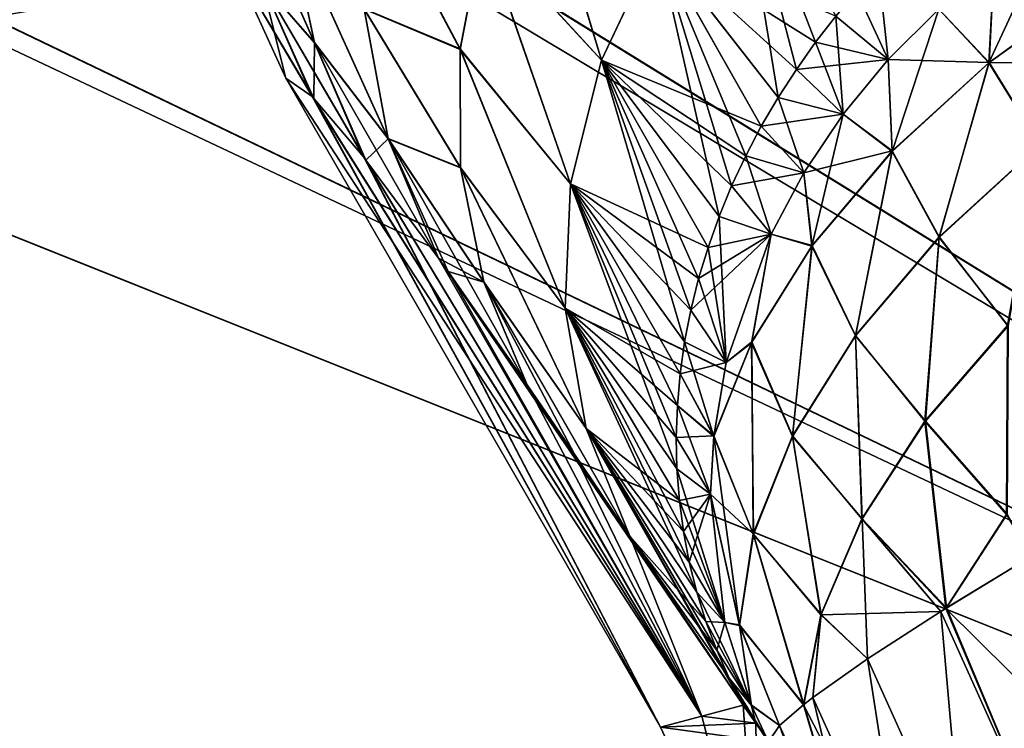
# Model space of a CAD drawing. Header units: metres. Extents: x -109 to 109, y -63 to 140.
# Tile 435 of 480: x 59.03 to 63.44, y 61.19 to 64.37. Entities that reach past the tile are written whole.
import ezdxf

# ---------------------------------------------------------------- set-up
doc = ezdxf.new("R2010")
doc.units = ezdxf.units.M
doc.layers.add('solid_502308_SW0001', color=7, linetype='CONTINUOUS')

msp = doc.modelspace()

# ---------------------------------------------------------------- linework, layer by layer
at = {"layer": 'solid_502308_SW0001'}
for points in [[(62.857143, 65.312866, -17.224689), (64.735893, 66.078468, -17.15484), (70.599335, 58.754677, -17.727993)], [(70.599335, 58.754673, 17.727995), (64.735893, 66.078468, 17.15484), (62.860928, 65.314186, 17.224571)], [(70.599335, 58.754673, 17.727995), (62.860928, 65.314186, 17.224571), (62.711781, 65.262505, 17.229202)], [(62.711792, 65.262512, -17.229202), (62.857143, 65.312866, -17.224689), (70.599335, 58.754677, -17.727993)], [(60.902245, 64.737602, -17.275644), (62.711792, 65.262512, -17.229202), (70.599335, 58.754677, -17.727993)], [(70.599335, 58.754673, 17.727995), (62.711781, 65.262505, 17.229202), (60.906128, 64.738533, 17.275562)], [(61.632156, 64.183823, -9.841915), (61.300919, 65.271416, -8.121919), (61.100136, 64.761307, -7.985448)], [(61.632439, 64.184608, 9.842164), (61.101215, 64.765022, 7.986538), (61.303131, 65.275803, 8.122972)], [(61.632156, 64.183823, -9.841915), (61.881741, 64.711395, -9.992868), (61.300919, 65.271416, -8.121919)], [(61.882282, 64.712303, 9.993098), (61.632439, 64.184608, 9.842164), (61.303131, 65.275803, 8.122972)], [(62.424259, 64.017204, 11.73718), (61.882282, 64.712303, 9.993098), (62.232548, 65.192375, 10.095638)], [(62.505604, 64.142685, 11.763988), (62.424259, 64.017204, 11.73718), (62.232548, 65.192375, 10.095638)], [(62.591915, 64.264366, 11.78609), (62.505604, 64.142685, 11.763988), (62.232548, 65.192375, 10.095638)], [(62.682201, 64.381378, 11.803212), (62.591915, 64.264366, 11.78609), (62.232548, 65.192375, 10.095638)], [(60.346333, 64.262634, 3.792671), (60.110176, 64.533272, 1.906056), (59.98069, 65.090088, 1.975162)], [(60.225903, 64.827637, 3.925803), (60.346333, 64.262634, 3.792671), (59.98069, 65.090088, 1.975162)], [(60.346516, 64.262062, -3.792526), (59.980759, 65.089569, -1.975103), (60.11026, 64.533028, -1.906022)], [(60.346516, 64.262062, -3.792526), (60.226036, 64.826431, -3.925539), (59.980759, 65.089569, -1.975103)], [(60.999119, 64.234589, 7.817736), (60.568199, 64.414581, 5.83295), (60.586746, 65.012527, 6.004079)], [(60.998852, 64.23175, -7.816761), (60.586277, 65.009071, -6.003165), (60.568375, 64.412292, -5.832242)], [(60.998852, 64.23175, -7.816761), (61.100136, 64.761307, -7.985448), (60.586277, 65.009071, -6.003165)], [(61.101215, 64.765022, 7.986538), (60.999119, 64.234589, 7.817736), (60.586746, 65.012527, 6.004079)], [(60.675835, 63.832851, 5.640154), (60.346333, 64.262634, 3.792671), (60.225903, 64.827637, 3.925803)], [(60.568199, 64.414581, 5.83295), (60.675835, 63.832851, 5.640154), (60.225903, 64.827637, 3.925803)], [(60.676163, 63.83176, -5.639766), (60.226036, 64.826431, -3.925539), (60.346516, 64.262062, -3.792526)], [(60.676163, 63.83176, -5.639766), (60.568375, 64.412292, -5.832242), (60.226036, 64.826431, -3.925539)], [(63.368725, 64.172485, 12.9369), (63.391235, 64.616631, 12.464935), (63.658283, 64.797073, 12.471949)], [(63.368725, 64.172485, 12.9369), (63.658283, 64.797073, 12.471949), (63.857307, 64.525345, 12.964288)], [(60.689388, 64.688103, -17.279968), (60.902245, 64.737602, -17.275644), (70.599335, 58.754677, -17.727993)], [(70.599335, 58.754673, 17.727995), (60.906128, 64.738533, 17.275562), (60.689392, 64.688103, 17.279968)], [(61.493023, 63.629997, -9.648706), (61.100136, 64.761307, -7.985448), (60.998852, 64.23175, -7.816761)], [(61.493114, 63.6306, 9.648935), (60.999119, 64.234589, 7.817736), (61.101215, 64.765022, 7.986538)], [(61.493023, 63.629997, -9.648706), (61.632156, 64.183823, -9.841915), (61.100136, 64.761307, -7.985448)], [(61.632439, 64.184608, 9.842164), (61.493114, 63.6306, 9.648935), (61.101215, 64.765022, 7.986538)], [(58.894814, 64.375114, -17.307079), (60.689388, 64.688103, -17.279968), (70.599335, 58.754677, -17.727993)], [(70.599335, 58.754673, 17.727995), (60.689392, 64.688103, 17.279968), (58.898769, 64.375595, 17.307037)], [(62.348492, 63.888008, -11.706322), (61.881741, 64.711395, -9.992868), (61.632156, 64.183823, -9.841915)], [(62.159081, 63.484058, 11.590762), (61.632439, 64.184608, 9.842164), (61.882282, 64.712303, 9.993098)], [(62.591915, 64.264366, -11.78609), (62.682201, 64.381378, -11.803212), (61.881741, 64.711395, -9.992868)], [(62.505604, 64.142685, -11.763988), (62.591915, 64.264366, -11.78609), (61.881741, 64.711395, -9.992868)], [(62.424259, 64.017204, -11.73718), (62.505604, 64.142685, -11.763988), (61.881741, 64.711395, -9.992868)], [(62.348492, 63.888008, -11.706322), (62.424259, 64.017204, -11.73718), (61.881741, 64.711395, -9.992868)], [(62.215473, 63.620872, 11.632754), (62.159081, 63.484058, 11.590762), (61.882282, 64.712303, 9.993098)], [(62.278641, 63.755615, 11.671268), (62.215473, 63.620872, 11.632754), (61.882282, 64.712303, 9.993098)], [(62.348492, 63.888008, 11.706322), (62.278641, 63.755615, 11.671268), (61.882282, 64.712303, 9.993098)], [(62.424259, 64.017204, 11.73718), (62.348492, 63.888008, 11.706322), (61.882282, 64.712303, 9.993098)], [(59.980091, 64.624535, 0.000001), (60.335487, 64.021065, 1.743442), (60.218025, 64.10276)], [(60.11026, 64.533028, -1.906022), (59.980091, 64.624535, 0.000001), (60.218025, 64.10276)], [(59.980091, 64.624535, 0.000001), (60.34354, 64.012924, 1.826584), (60.335487, 64.021065, 1.743442)], [(60.110176, 64.533272, 1.906056), (60.34354, 64.012924, 1.826584), (59.980091, 64.624535, 0.000001)], [(62.91713, 64.186668, 12.402159), (62.776653, 64.492439, 11.817828), (62.87138, 64.605438, 11.81496)], [(63.143497, 64.41256, 12.441641), (62.91713, 64.186668, 12.402159), (62.87138, 64.605438, 11.81496)], [(63.368725, 64.172485, 12.9369), (63.143497, 64.41256, 12.441641), (63.391235, 64.616631, 12.464935)], [(63.391235, 64.616631, -12.464935), (63.143497, 64.41256, -12.441641), (63.368793, 64.174034, -12.935634)], [(63.391235, 64.616631, -12.464935), (63.368793, 64.174034, -12.935634), (63.856632, 64.526291, -12.962902)], [(60.110176, 64.533272, 1.906056), (60.576378, 63.736702, 3.645826), (60.566902, 63.748875, 3.585191)], [(60.346333, 64.262634, 3.792671), (60.576378, 63.736702, 3.645826), (60.110176, 64.533272, 1.906056)], [(60.110176, 64.533272, 1.906056), (60.566902, 63.748875, 3.585191), (60.34354, 64.012924, 1.826584)], [(60.11026, 64.533028, -1.906022), (60.218025, 64.10276), (60.335487, 64.021065, -1.743442)], [(60.11026, 64.533028, -1.906022), (60.335487, 64.021065, -1.743442), (60.34354, 64.012924, -1.826584)], [(60.346516, 64.262062, -3.792526), (60.11026, 64.533028, -1.906022), (60.34354, 64.012924, -1.826584)], [(63.368725, 64.172485, 12.9369), (63.857307, 64.525345, 12.964288), (63.596752, 63.803719, 13.356121)], [(63.859108, 64.522827, -12.967962), (63.856632, 64.526291, -12.962902), (63.368793, 64.174034, -12.935634)], [(63.859108, 64.522827, -12.967962), (63.368793, 64.174034, -12.935634), (64.104591, 64.172173, -13.383437)], [(62.91713, 64.186668, 12.402159), (62.682201, 64.381378, 11.803212), (62.776653, 64.492439, 11.817828)], [(62.682201, 64.381378, -11.803212), (62.91713, 64.186668, -12.402159), (62.776653, 64.492439, -11.817828)], [(62.776653, 64.492439, -11.817828), (62.91713, 64.186668, -12.402159), (63.143497, 64.41256, -12.441641)], [(58.729668, 64.355766, -17.308743), (58.894814, 64.375114, -17.307079), (70.599335, 58.754677, -17.727993)], [(70.599335, 58.754673, 17.727995), (58.898769, 64.375595, 17.307037), (58.729671, 64.355766, 17.308743)], [(61.000473, 63.703377, 7.622571), (60.675835, 63.832851, 5.640154), (60.568199, 64.414581, 5.83295)], [(60.999119, 64.234589, 7.817736), (61.000473, 63.703377, 7.622571), (60.568199, 64.414581, 5.83295)], [(61.00066, 63.701515, -7.62184), (60.568375, 64.412292, -5.832242), (60.676163, 63.83176, -5.639766)], [(61.00066, 63.701515, -7.62184), (60.998852, 64.23175, -7.816761), (60.568375, 64.412292, -5.832242)], [(62.714764, 63.941433, 12.346814), (62.591915, 64.264366, 11.78609), (62.682201, 64.381378, 11.803212)], [(62.591915, 64.264366, -11.78609), (62.91713, 64.186668, -12.402159), (62.682201, 64.381378, -11.803212)], [(62.91713, 64.186668, 12.402159), (62.714764, 63.941433, 12.346814), (62.682201, 64.381378, 11.803212)], [(62.934826, 63.775005, 12.803809), (62.91713, 64.186668, 12.402159), (63.143497, 64.41256, 12.441641)], [(63.143497, 64.41256, -12.441641), (62.91713, 64.186668, -12.402159), (63.368793, 64.174034, -12.935634)], [(63.368725, 64.172485, 12.9369), (62.934826, 63.775005, 12.803809), (63.143497, 64.41256, 12.441641)], [(70.599335, 58.754673, 17.727995), (58.729671, 64.355766, 17.308743), (56.862793, 64.249435, 17.317856)], [(56.862793, 64.249435, -17.317856), (58.729668, 64.355766, -17.308743), (70.599335, 58.754677, -17.727993)], [(-70.59935, 58.754658, -17.727995), (-56.862793, 64.249428, -17.317856), (70.599335, 58.754677, -17.727993)], [(-70.599335, 58.754673, 17.727995), (70.599335, 58.754673, 17.727995), (56.862793, 64.249435, 17.317856)], [(-56.862793, 64.249428, -17.317856), (0.000001, 64.249428, -17.317856), (70.599335, 58.754677, -17.727993)], [(0.000001, 64.249428, -17.317856), (56.862793, 64.249435, -17.317856), (70.599335, 58.754677, -17.727993)], [(60.346516, 64.262062, -3.792526), (60.34354, 64.012924, -1.826584), (60.566902, 63.748875, -3.585191)], [(60.346333, 64.262634, 3.792671), (60.902176, 63.296307, 5.419934), (60.576378, 63.736702, 3.645826)], [(60.675835, 63.832851, 5.640154), (60.902176, 63.296307, 5.419934), (60.346333, 64.262634, 3.792671)], [(60.346516, 64.262062, -3.792526), (60.566902, 63.748875, -3.585191), (60.576378, 63.736702, -3.645826)], [(60.676163, 63.83176, -5.639766), (60.346516, 64.262062, -3.792526), (60.576378, 63.736702, -3.645826)], [(62.714764, 63.941433, 12.346814), (62.505604, 64.142685, 11.763988), (62.591915, 64.264366, 11.78609)], [(62.505604, 64.142685, -11.763988), (62.91713, 64.186668, -12.402159), (62.591915, 64.264366, -11.78609)], [(61.469959, 63.072273, -9.421045), (60.998852, 64.23175, -7.816761), (61.00066, 63.701515, -7.62184)], [(61.469959, 63.072273, -9.421045), (61.493023, 63.629997, -9.648706), (60.998852, 64.23175, -7.816761)], [(61.469933, 63.07267, 9.42122), (61.000473, 63.703377, 7.622571), (60.999119, 64.234589, 7.817736)], [(61.493114, 63.6306, 9.648935), (61.469933, 63.07267, 9.42122), (60.999119, 64.234589, 7.817736)], [(62.109661, 63.345413, -11.545543), (61.632156, 64.183823, -9.841915), (61.493023, 63.629997, -9.648706)], [(62.004841, 62.921944, 11.392179), (61.493114, 63.6306, 9.648935), (61.632439, 64.184608, 9.842164)], [(62.278641, 63.755615, -11.671268), (62.348492, 63.888008, -11.706322), (61.632156, 64.183823, -9.841915)], [(62.215473, 63.620872, -11.632754), (62.278641, 63.755615, -11.671268), (61.632156, 64.183823, -9.841915)], [(62.159081, 63.484058, -11.590762), (62.215473, 63.620872, -11.632754), (61.632156, 64.183823, -9.841915)], [(62.109661, 63.345413, -11.545543), (62.159081, 63.484058, -11.590762), (61.632156, 64.183823, -9.841915)], [(62.032421, 63.064079, 11.446114), (62.004841, 62.921944, 11.392179), (61.632439, 64.184608, 9.842164)], [(62.067406, 63.205315, 11.497294), (62.032421, 63.064079, 11.446114), (61.632439, 64.184608, 9.842164)], [(62.109661, 63.345413, 11.545543), (62.067406, 63.205315, 11.497294), (61.632439, 64.184608, 9.842164)], [(62.159081, 63.484058, 11.590762), (62.109661, 63.345413, 11.545543), (61.632439, 64.184608, 9.842164)], [(62.505604, 64.142685, -11.763988), (62.714764, 63.941433, -12.346814), (62.91713, 64.186668, -12.402159)], [(62.934826, 63.775005, 12.803809), (62.714764, 63.941433, 12.346814), (62.91713, 64.186668, 12.402159)], [(62.91713, 64.186668, -12.402159), (62.714764, 63.941433, -12.346814), (62.935448, 63.77726, -12.802972)], [(62.91713, 64.186668, -12.402159), (62.935448, 63.77726, -12.802972), (63.368793, 64.174034, -12.935634)], [(63.368725, 64.172485, 12.9369), (63.144943, 63.390011, 13.217772), (62.934826, 63.775005, 12.803809)], [(63.368793, 64.174034, -12.935634), (62.935448, 63.77726, -12.802972), (63.144844, 63.391891, -13.216952)], [(63.368793, 64.174034, -12.935634), (63.144844, 63.391891, -13.216952), (63.596355, 63.805214, -13.355062)], [(63.368725, 64.172485, 12.9369), (63.596752, 63.803719, 13.356121), (63.144943, 63.390011, 13.217772)], [(63.368793, 64.174034, -12.935634), (63.596355, 63.805214, -13.355062), (64.104591, 64.172173, -13.383437)], [(62.714764, 63.941433, 12.346814), (62.424259, 64.017204, 11.73718), (62.505604, 64.142685, 11.763988)], [(62.424259, 64.017204, -11.73718), (62.714764, 63.941433, -12.346814), (62.505604, 64.142685, -11.763988)], [(60.335487, 64.021065, 1.743442), (61.896641, 61.195305), (60.218025, 64.10276)], [(62.081642, 61.244873, -5.297689), (60.218025, 64.10276), (61.896641, 61.195305)], [(62.081642, 61.244873, -5.297689), (60.335487, 64.021065, -1.743442), (60.218025, 64.10276)], [(60.335487, 64.021065, 1.743442), (60.34354, 64.012924, 1.826584), (61.896641, 61.195305)], [(62.081642, 61.244873, -5.297689), (60.34354, 64.012924, -1.826584), (60.335487, 64.021065, -1.743442)], [(60.34354, 64.012924, 1.826584), (60.566902, 63.748875, 3.585191), (61.896641, 61.195305)], [(62.081642, 61.244873, -5.297689), (60.566902, 63.748875, -3.585191), (60.34354, 64.012924, -1.826584)], [(62.538979, 63.67979, 12.276244), (62.348492, 63.888008, 11.706322), (62.424259, 64.017204, 11.73718)], [(62.348492, 63.888008, -11.706322), (62.714764, 63.941433, -12.346814), (62.424259, 64.017204, -11.73718)], [(62.714764, 63.941433, 12.346814), (62.538979, 63.67979, 12.276244), (62.424259, 64.017204, 11.73718)], [(62.348492, 63.888008, -11.706322), (62.538979, 63.67979, -12.276244), (62.714764, 63.941433, -12.346814)], [(62.574879, 63.350536, 12.570921), (62.538979, 63.67979, 12.276244), (62.714764, 63.941433, 12.346814)], [(62.714764, 63.941433, -12.346814), (62.538979, 63.67979, -12.276244), (62.935448, 63.77726, -12.802972)], [(62.934826, 63.775005, 12.803809), (62.574879, 63.350536, 12.570921), (62.714764, 63.941433, 12.346814)], [(62.538979, 63.67979, 12.276244), (62.278641, 63.755615, 11.671268), (62.348492, 63.888008, 11.706322)], [(62.278641, 63.755615, -11.671268), (62.538979, 63.67979, -12.276244), (62.348492, 63.888008, -11.706322)], [(60.676163, 63.83176, -5.639766), (60.576378, 63.736702, -3.645826), (60.902176, 63.296307, -5.419934)], [(60.675835, 63.832851, 5.640154), (61.299088, 62.728928, 7.139407), (60.944805, 63.2365, 5.620856)], [(61.105225, 63.190285, 7.40799), (61.299088, 62.728928, 7.139407), (60.675835, 63.832851, 5.640154)], [(60.675835, 63.832851, 5.640154), (60.944805, 63.2365, 5.620856), (60.902176, 63.296307, 5.419934)], [(61.000473, 63.703377, 7.622571), (61.105225, 63.190285, 7.40799), (60.675835, 63.832851, 5.640154)], [(61.105499, 63.189404, -7.407596), (60.676163, 63.83176, -5.639766), (60.902176, 63.296307, -5.419934)], [(61.105499, 63.189404, -7.407596), (61.00066, 63.701515, -7.62184), (60.676163, 63.83176, -5.639766)], [(63.596355, 63.805214, -13.355062), (63.144844, 63.391891, -13.216952), (63.45229, 62.994957, -13.552814)], [(63.144943, 63.390011, 13.217772), (63.596752, 63.803719, 13.356121), (63.453979, 62.994411, 13.553967)], [(62.391979, 63.404919, 12.191309), (62.215473, 63.620872, 11.632754), (62.278641, 63.755615, 11.671268)], [(62.215473, 63.620872, -11.632754), (62.538979, 63.67979, -12.276244), (62.278641, 63.755615, -11.671268)], [(62.538979, 63.67979, 12.276244), (62.391979, 63.404919, 12.191309), (62.278641, 63.755615, 11.671268)], [(62.538979, 63.67979, -12.276244), (62.575783, 63.353531, -12.57079), (62.935448, 63.77726, -12.802972)], [(62.934826, 63.775005, 12.803809), (62.769974, 62.948196, 12.975641), (62.574879, 63.350536, 12.570921)], [(62.935448, 63.77726, -12.802972), (62.575783, 63.353531, -12.57079), (62.77002, 62.950481, -12.975214)], [(62.934826, 63.775005, 12.803809), (63.144943, 63.390011, 13.217772), (62.769974, 62.948196, 12.975641)], [(62.935448, 63.77726, -12.802972), (62.77002, 62.950481, -12.975214), (63.144844, 63.391891, -13.216952)], [(60.566902, 63.748875, 3.585191), (60.576378, 63.736702, 3.645826), (61.896641, 61.195305)], [(62.081642, 61.244873, -5.297689), (60.576378, 63.736702, -3.645826), (60.566902, 63.748875, -3.585191)], [(60.576378, 63.736702, 3.645826), (62.081642, 61.244873, 5.297689), (61.896641, 61.195305)], [(60.576378, 63.736702, 3.645826), (60.902176, 63.296307, 5.419934), (62.081642, 61.244873, 5.297689)], [(62.081642, 61.244873, -5.297689), (60.902176, 63.296307, -5.419934), (60.576378, 63.736702, -3.645826)], [(61.563835, 62.533363, 9.168219), (61.105225, 63.190285, 7.40799), (61.000473, 63.703377, 7.622571)], [(61.469933, 63.07267, 9.42122), (61.563835, 62.533363, 9.168219), (61.000473, 63.703377, 7.622571)], [(61.563892, 62.533176, -9.168124), (61.00066, 63.701515, -7.62184), (61.105499, 63.189404, -7.407596)], [(61.563892, 62.533176, -9.168124), (61.469959, 63.072273, -9.421045), (61.00066, 63.701515, -7.62184)], [(62.215473, 63.620872, -11.632754), (62.391979, 63.404919, -12.191309), (62.538979, 63.67979, -12.276244)], [(62.574879, 63.350536, 12.570921), (62.391979, 63.404919, 12.191309), (62.538979, 63.67979, 12.276244)], [(62.538979, 63.67979, -12.276244), (62.391979, 63.404919, -12.191309), (62.575783, 63.353531, -12.57079)], [(61.970509, 62.352268, 11.151958), (61.469933, 63.07267, 9.42122), (61.493114, 63.6306, 9.648935)], [(61.984772, 62.779293, -11.335608), (61.493023, 63.629997, -9.648706), (61.469959, 63.072273, -9.421045)], [(62.067406, 63.205315, -11.497294), (62.109661, 63.345413, -11.545543), (61.493023, 63.629997, -9.648706)], [(62.032421, 63.064079, -11.446114), (62.067406, 63.205315, -11.497294), (61.493023, 63.629997, -9.648706)], [(62.004841, 62.921944, -11.392179), (62.032421, 63.064079, -11.446114), (61.493023, 63.629997, -9.648706)], [(61.984772, 62.779293, -11.335608), (62.004841, 62.921944, -11.392179), (61.493023, 63.629997, -9.648706)], [(61.967548, 62.494064, 11.215328), (61.970509, 62.352268, 11.151958), (61.493114, 63.6306, 9.648935)], [(61.972317, 62.636547, 11.276605), (61.967548, 62.494064, 11.215328), (61.493114, 63.6306, 9.648935)], [(61.984772, 62.779293, 11.335608), (61.972317, 62.636547, 11.276605), (61.493114, 63.6306, 9.648935)], [(62.004841, 62.921944, 11.392179), (61.984772, 62.779293, 11.335608), (61.493114, 63.6306, 9.648935)], [(62.391979, 63.404919, 12.191309), (62.159081, 63.484058, 11.590762), (62.215473, 63.620872, 11.632754)], [(62.159081, 63.484058, -11.590762), (62.391979, 63.404919, -12.191309), (62.215473, 63.620872, -11.632754)], [(62.191002, 62.828773, 11.982646), (62.109661, 63.345413, 11.545543), (62.159081, 63.484058, 11.590762)], [(62.109661, 63.345413, -11.545543), (62.391979, 63.404919, -12.191309), (62.159081, 63.484058, -11.590762)], [(62.391979, 63.404919, 12.191309), (62.191002, 62.828773, 11.982646), (62.159081, 63.484058, 11.590762)], [(62.032421, 63.064079, -11.446114), (62.191002, 62.828773, -11.982646), (62.391979, 63.404919, -12.191309)], [(62.032421, 63.064079, -11.446114), (62.391979, 63.404919, -12.191309), (62.067406, 63.205315, -11.497294)], [(62.067406, 63.205315, -11.497294), (62.391979, 63.404919, -12.191309), (62.109661, 63.345413, -11.545543)], [(62.304852, 62.917927, 12.248574), (62.191002, 62.828773, 11.982646), (62.391979, 63.404919, 12.191309)], [(62.391979, 63.404919, -12.191309), (62.191002, 62.828773, -11.982646), (62.305714, 62.9216, -12.249364)], [(62.574879, 63.350536, 12.570921), (62.304852, 62.917927, 12.248574), (62.391979, 63.404919, 12.191309)], [(62.391979, 63.404919, -12.191309), (62.305714, 62.9216, -12.249364), (62.575783, 63.353531, -12.57079)], [(62.769974, 62.948196, 12.975641), (63.144943, 63.390011, 13.217772), (63.083729, 62.566463, 13.325624)], [(63.144844, 63.391891, -13.216952), (62.77002, 62.950481, -12.975214), (63.081863, 62.566559, -13.324039)], [(63.144844, 63.391891, -13.216952), (63.081863, 62.566559, -13.324039), (63.45229, 62.994957, -13.552814)], [(63.144943, 63.390011, 13.217772), (63.453979, 62.994411, 13.553967), (63.083729, 62.566463, 13.325624)], [(62.191002, 62.828773, 11.982646), (62.067406, 63.205315, 11.497294), (62.109661, 63.345413, 11.545543)], [(62.574879, 63.350536, 12.570921), (62.488449, 62.497845, 12.64045), (62.304852, 62.917927, 12.248574)], [(62.575783, 63.353531, -12.57079), (62.305714, 62.9216, -12.249364), (62.488457, 62.5005, -12.640534)], [(62.574879, 63.350536, 12.570921), (62.769974, 62.948196, 12.975641), (62.488449, 62.497845, 12.64045)], [(62.575783, 63.353531, -12.57079), (62.488457, 62.5005, -12.640534), (62.77002, 62.950481, -12.975214)], [(60.902176, 63.296307, 5.419934), (60.944805, 63.2365, 5.620856), (62.081642, 61.244873, 5.297689)], [(62.266621, 61.294441, -10.594776), (60.944805, 63.2365, -5.620856), (60.902176, 63.296307, -5.419934)], [(61.105499, 63.189404, -7.407596), (60.902176, 63.296307, -5.419934), (60.944805, 63.2365, -5.620856)], [(62.081642, 61.244873, -5.297689), (62.266621, 61.294441, -10.594776), (60.902176, 63.296307, -5.419934)], [(60.944805, 63.2365, 5.620856), (61.299088, 62.728928, 7.139407), (62.081642, 61.244873, 5.297689)], [(62.266621, 61.294441, -10.594776), (61.299088, 62.728928, -7.139407), (60.944805, 63.2365, -5.620856)], [(61.105499, 63.189404, -7.407596), (60.944805, 63.2365, -5.620856), (61.299088, 62.728928, -7.139407)], [(61.105225, 63.190285, 7.40799), (61.759941, 62.051003, 8.861808), (61.510674, 62.419292, 7.953301)], [(61.563835, 62.533363, 9.168219), (61.759941, 62.051003, 8.861808), (61.105225, 63.190285, 7.40799)], [(61.105225, 63.190285, 7.40799), (61.510674, 62.419292, 7.953301), (61.299088, 62.728928, 7.139407)], [(61.105499, 63.189404, -7.407596), (61.299088, 62.728928, -7.139407), (61.759941, 62.051003, -8.861808)], [(61.563892, 62.533176, -9.168124), (61.105499, 63.189404, -7.407596), (61.759941, 62.051003, -8.861808)], [(62.191002, 62.828773, 11.982646), (62.032421, 63.064079, 11.446114), (62.067406, 63.205315, 11.497294)], [(62.059429, 61.800686, 10.88198), (61.563835, 62.533363, 9.168219), (61.469933, 63.07267, 9.42122)], [(62.025734, 61.935417, 10.951487), (62.059429, 61.800686, 10.88198), (61.469933, 63.07267, 9.42122)], [(61.999638, 62.072533, 11.019835), (62.025734, 61.935417, 10.951487), (61.469933, 63.07267, 9.42122)], [(61.981213, 62.211643, 11.086743), (61.999638, 62.072533, 11.019835), (61.469933, 63.07267, 9.42122)], [(61.970509, 62.352268, 11.151958), (61.981213, 62.211643, 11.086743), (61.469933, 63.07267, 9.42122)], [(61.981213, 62.211643, -11.086743), (61.469959, 63.072273, -9.421045), (61.563892, 62.533176, -9.168124)], [(61.972317, 62.636547, -11.276605), (61.984772, 62.779293, -11.335608), (61.469959, 63.072273, -9.421045)], [(61.967548, 62.494064, -11.215328), (61.972317, 62.636547, -11.276605), (61.469959, 63.072273, -9.421045)], [(61.970509, 62.352268, -11.151958), (61.967548, 62.494064, -11.215328), (61.469959, 63.072273, -9.421045)], [(61.981213, 62.211643, -11.086743), (61.970509, 62.352268, -11.151958), (61.469959, 63.072273, -9.421045)], [(62.191002, 62.828773, 11.982646), (62.004841, 62.921944, 11.392179), (62.032421, 63.064079, 11.446114)], [(62.004841, 62.921944, -11.392179), (62.191002, 62.828773, -11.982646), (62.032421, 63.064079, -11.446114)], [(63.45229, 62.994957, -13.552814), (63.081863, 62.566559, -13.324039), (63.447468, 62.148487, -13.559214)], [(63.083729, 62.566463, 13.325624), (63.453979, 62.994411, 13.553967), (63.45047, 62.149639, 13.561269)], [(62.135109, 62.497086, 11.845309), (61.984772, 62.779293, 11.335608), (62.004841, 62.921944, 11.392179)], [(61.984772, 62.779293, -11.335608), (62.191002, 62.828773, -11.982646), (62.004841, 62.921944, -11.392179)], [(62.191002, 62.828773, 11.982646), (62.135109, 62.497086, 11.845309), (62.004841, 62.921944, 11.392179)], [(62.304852, 62.917927, 12.248574), (62.135109, 62.497086, 11.845309), (62.191002, 62.828773, 11.982646)], [(62.304852, 62.917927, 12.248574), (62.312832, 62.058895, 12.227041), (62.135109, 62.497086, 11.845309)], [(62.305714, 62.9216, -12.249364), (62.135555, 62.501301, -11.847133), (62.312599, 62.06184, -12.22771)], [(62.191002, 62.828773, -11.982646), (62.135555, 62.501301, -11.847133), (62.305714, 62.9216, -12.249364)], [(62.304852, 62.917927, 12.248574), (62.488449, 62.497845, 12.64045), (62.312832, 62.058895, 12.227041)], [(62.305714, 62.9216, -12.249364), (62.312599, 62.06184, -12.22771), (62.488457, 62.5005, -12.640534)], [(62.488449, 62.497845, 12.64045), (62.769974, 62.948196, 12.975641), (62.800484, 62.128845, 13.008408)], [(62.77002, 62.950481, -12.975214), (62.488457, 62.5005, -12.640534), (62.798641, 62.128521, -13.006261)], [(62.769974, 62.948196, 12.975641), (63.083729, 62.566463, 13.325624), (62.800484, 62.128845, 13.008408)], [(62.77002, 62.950481, -12.975214), (62.798641, 62.128521, -13.006261), (63.081863, 62.566559, -13.324039)], [(61.984772, 62.779293, -11.335608), (62.135555, 62.501301, -11.847133), (62.191002, 62.828773, -11.982646)], [(62.135109, 62.497086, 11.845309), (61.972317, 62.636547, 11.276605), (61.984772, 62.779293, 11.335608)], [(61.972317, 62.636547, -11.276605), (62.135555, 62.501301, -11.847133), (61.984772, 62.779293, -11.335608)], [(61.299088, 62.728928, 7.139407), (61.510674, 62.419292, 7.953301), (62.081642, 61.244873, 5.297689)], [(62.266621, 61.294441, -10.594776), (61.759941, 62.051003, -8.861808), (61.299088, 62.728928, -7.139407)], [(62.120907, 62.23962, 11.730294), (61.967548, 62.494064, 11.215328), (61.972317, 62.636547, 11.276605)], [(61.967548, 62.494064, -11.215328), (62.135555, 62.501301, -11.847133), (61.972317, 62.636547, -11.276605)], [(62.135109, 62.497086, 11.845309), (62.120907, 62.23962, 11.730294), (61.972317, 62.636547, 11.276605)], [(63.081863, 62.566559, -13.324039), (62.798641, 62.128521, -13.006261), (63.175858, 61.727856, -13.25547)], [(62.800484, 62.128845, 13.008408), (63.083729, 62.566463, 13.325624), (63.178875, 61.729736, 13.258673)], [(63.081863, 62.566559, -13.324039), (63.175858, 61.727856, -13.25547), (63.447468, 62.148487, -13.559214)], [(63.083729, 62.566463, 13.325624), (63.45047, 62.149639, 13.561269), (63.178875, 61.729736, 13.258673)], [(61.563835, 62.533363, 9.168219), (62.266621, 61.294441, 10.594776), (61.759941, 62.051003, 8.861808)], [(62.204681, 61.414627, 10.667183), (62.266621, 61.294441, 10.594776), (61.563835, 62.533363, 9.168219)], [(62.149055, 61.539913, 10.739717), (62.204681, 61.414627, 10.667183), (61.563835, 62.533363, 9.168219)], [(62.100594, 61.668709, 10.81139), (62.149055, 61.539913, 10.739717), (61.563835, 62.533363, 9.168219)], [(62.059429, 61.800686, 10.88198), (62.100594, 61.668709, 10.81139), (61.563835, 62.533363, 9.168219)], [(62.100594, 61.668709, -10.81139), (61.563892, 62.533176, -9.168124), (61.759941, 62.051003, -8.861808)], [(61.999638, 62.072533, -11.019835), (61.981213, 62.211643, -11.086743), (61.563892, 62.533176, -9.168124)], [(62.025734, 61.935417, -10.951487), (61.999638, 62.072533, -11.019835), (61.563892, 62.533176, -9.168124)], [(62.059429, 61.800686, -10.88198), (62.025734, 61.935417, -10.951487), (61.563892, 62.533176, -9.168124)], [(62.100594, 61.668709, -10.81139), (62.059429, 61.800686, -10.88198), (61.563892, 62.533176, -9.168124)], [(61.967548, 62.494064, -11.215328), (62.120907, 62.23962, -11.730294), (62.135555, 62.501301, -11.847133)], [(62.120907, 62.23962, 11.730294), (61.970509, 62.352268, 11.151958), (61.967548, 62.494064, 11.215328)], [(61.970509, 62.352268, -11.151958), (62.120907, 62.23962, -11.730294), (61.967548, 62.494064, -11.215328)], [(62.135555, 62.501301, -11.847133), (62.120907, 62.23962, -11.730294), (62.312599, 62.06184, -12.22771)], [(62.2509, 61.65078, 11.753718), (62.120907, 62.23962, 11.730294), (62.135109, 62.497086, 11.845309)], [(62.2509, 61.65078, 11.753718), (62.135109, 62.497086, 11.845309), (62.312832, 62.058895, 12.227041)], [(62.488457, 62.5005, -12.640534), (62.312599, 62.06184, -12.22771), (62.614475, 61.699181, -12.612781)], [(62.312832, 62.058895, 12.227041), (62.488449, 62.497845, 12.64045), (62.616074, 61.699844, 12.615578)], [(62.488449, 62.497845, 12.64045), (62.800484, 62.128845, 13.008408), (62.616074, 61.699844, 12.615578)], [(62.488457, 62.5005, -12.640534), (62.614475, 61.699181, -12.612781), (62.798641, 62.128521, -13.006261)], [(61.510674, 62.419292, 7.953301), (61.759941, 62.051003, 8.861808), (62.081642, 61.244873, 5.297689)], [(62.184925, 61.664349, 11.445795), (61.981213, 62.211643, 11.086743), (61.970509, 62.352268, 11.151958)], [(62.120907, 62.23962, 11.730294), (62.184925, 61.664349, 11.445795), (61.970509, 62.352268, 11.151958)], [(61.981213, 62.211643, -11.086743), (62.120907, 62.23962, -11.730294), (61.970509, 62.352268, -11.151958)], [(61.999638, 62.072533, -11.019835), (62.120907, 62.23962, -11.730294), (61.981213, 62.211643, -11.086743)], [(62.184925, 61.664349, 11.445795), (61.999638, 62.072533, 11.019835), (61.981213, 62.211643, 11.086743)], [(62.025734, 61.935417, -10.951487), (62.120907, 62.23962, -11.730294), (61.999638, 62.072533, -11.019835)], [(62.025734, 61.935417, -10.951487), (62.184925, 61.664349, -11.445795), (62.120907, 62.23962, -11.730294)], [(62.2509, 61.65078, 11.753718), (62.184925, 61.664349, 11.445795), (62.120907, 62.23962, 11.730294)], [(62.120907, 62.23962, -11.730294), (62.250229, 61.653893, -11.754992), (62.312599, 62.06184, -12.22771)], [(62.120907, 62.23962, -11.730294), (62.184925, 61.664349, -11.445795), (62.250229, 61.653893, -11.754992)], [(62.798641, 62.128521, -13.006261), (62.614475, 61.699181, -12.612781), (63.153114, 61.713657, -13.231)], [(62.616074, 61.699844, 12.615578), (62.800484, 62.128845, 13.008408), (62.824074, 61.500874, 12.790607)], [(62.798641, 62.128521, -13.006261), (63.153114, 61.713657, -13.231), (63.175858, 61.727856, -13.25547)], [(62.800484, 62.128845, 13.008408), (63.178875, 61.729736, 13.258673), (63.153114, 61.713657, 13.231)], [(62.800484, 62.128845, 13.008408), (63.153114, 61.713657, 13.231), (62.824074, 61.500874, 12.790607)], [(63.447468, 62.148487, -13.559214), (63.175858, 61.727856, -13.25547), (63.554497, 61.958549, -13.586782)], [(63.45047, 62.149639, 13.561269), (63.554497, 61.958549, 13.586782), (63.178875, 61.729736, 13.258673)], [(61.759941, 62.051003, 8.861808), (62.266621, 61.294441, 10.594776), (62.081642, 61.244873, 5.297689)], [(62.204681, 61.414627, -10.667183), (61.759941, 62.051003, -8.861808), (62.266621, 61.294441, -10.594776)], [(62.149055, 61.539913, -10.739717), (62.100594, 61.668709, -10.81139), (61.759941, 62.051003, -8.861808)], [(62.204681, 61.414627, -10.667183), (62.149055, 61.539913, -10.739717), (61.759941, 62.051003, -8.861808)], [(62.184925, 61.664349, 11.445795), (62.025734, 61.935417, 10.951487), (61.999638, 62.072533, 11.019835)], [(62.312599, 62.06184, -12.22771), (62.250229, 61.653893, -11.754992), (62.537437, 61.295586, -12.15984)], [(62.2509, 61.65078, 11.753718), (62.312832, 62.058895, 12.227041), (62.538567, 61.296474, 12.163321)], [(62.312599, 62.06184, -12.22771), (62.537437, 61.295586, -12.15984), (62.614475, 61.699181, -12.612781)], [(62.312832, 62.058895, 12.227041), (62.616074, 61.699844, 12.615578), (62.538567, 61.296474, 12.163321)], [(64.037643, 60.874233, -13.675775), (63.554497, 61.958549, -13.586782), (63.175858, 61.727856, -13.25547)], [(63.178875, 61.729736, 13.258673), (63.554497, 61.958549, 13.586782), (63.609344, 60.698975, 13.319863)], [(62.184925, 61.664349, 11.445795), (62.059429, 61.800686, 10.88198), (62.025734, 61.935417, 10.951487)], [(62.059429, 61.800686, -10.88198), (62.184925, 61.664349, -11.445795), (62.025734, 61.935417, -10.951487)], [(62.305088, 61.291862, 11.239122), (62.100594, 61.668709, 10.81139), (62.059429, 61.800686, 10.88198)], [(62.184925, 61.664349, 11.445795), (62.305088, 61.291862, 11.239122), (62.059429, 61.800686, 10.88198)], [(62.100594, 61.668709, -10.81139), (62.184925, 61.664349, -11.445795), (62.059429, 61.800686, -10.88198)], [(58.111107, 61.752045), (59.298321, 59.695728), (58.89806, 59.588478, 11.46199)], [(58.134193, 61.337254, -5.366483), (59.298321, 59.695728), (58.111107, 61.752045)], [(63.153114, 61.713657, 13.231), (63.178875, 61.729736, 13.258673), (63.609344, 60.698975, 13.319863)], [(63.609344, 60.698975, -13.319863), (63.175858, 61.727856, -13.25547), (63.153114, 61.713657, -13.231)], [(63.609344, 60.698975, -13.319863), (64.037643, 60.874233, -13.675775), (63.175858, 61.727856, -13.25547)], [(62.614475, 61.699181, -12.612781), (62.537437, 61.295586, -12.15984), (62.579887, 61.328438, -12.282446)], [(62.616074, 61.699844, 12.615578), (62.579887, 61.328438, 12.282446), (62.538567, 61.296474, 12.163321)], [(62.616074, 61.699844, 12.615578), (62.824074, 61.500874, 12.790607), (62.579887, 61.328438, 12.282446)], [(62.614475, 61.699181, -12.612781), (62.579887, 61.328438, -12.282446), (62.824074, 61.500874, -12.790607)], [(62.614475, 61.699181, -12.612781), (62.824074, 61.500874, -12.790607), (63.153114, 61.713657, -13.231)], [(62.824074, 61.500874, 12.790607), (63.153114, 61.713657, 13.231), (63.256538, 60.54364, 12.881424)], [(63.256538, 60.54364, -12.881424), (63.153114, 61.713657, -13.231), (62.824074, 61.500874, -12.790607)], [(63.153114, 61.713657, 13.231), (63.609344, 60.698975, 13.319863), (63.256538, 60.54364, 12.881424)], [(63.256538, 60.54364, -12.881424), (63.609344, 60.698975, -13.319863), (63.153114, 61.713657, -13.231)], [(62.305088, 61.291862, 11.239122), (62.149055, 61.539913, 10.739717), (62.100594, 61.668709, 10.81139)], [(62.149055, 61.539913, -10.739717), (62.184925, 61.664349, -11.445795), (62.100594, 61.668709, -10.81139)], [(62.149055, 61.539913, -10.739717), (62.303787, 61.294991, -11.240938), (62.184925, 61.664349, -11.445795)], [(62.2509, 61.65078, 11.753718), (62.305088, 61.291862, 11.239122), (62.184925, 61.664349, 11.445795)], [(62.184925, 61.664349, -11.445795), (62.303787, 61.294991, -11.240938), (62.250229, 61.653893, -11.754992)], [(62.250229, 61.653893, -11.754992), (62.430145, 61.202747, -11.726045), (62.537437, 61.295586, -12.15984)], [(62.250229, 61.653893, -11.754992), (62.303787, 61.294991, -11.240938), (62.430145, 61.202747, -11.726045)], [(62.2509, 61.65078, 11.753718), (62.430145, 61.202747, 11.726045), (62.305088, 61.291862, 11.239122)], [(62.2509, 61.65078, 11.753718), (62.538567, 61.296474, 12.163321), (62.430145, 61.202747, 11.726045)], [(62.305088, 61.291862, 11.239122), (62.204681, 61.414627, 10.667183), (62.149055, 61.539913, 10.739717)], [(62.204681, 61.414627, -10.667183), (62.303787, 61.294991, -11.240938), (62.149055, 61.539913, -10.739717)], [(62.579887, 61.328438, 12.282446), (62.824074, 61.500874, 12.790607), (62.992588, 60.41412, 12.377059)], [(62.992588, 60.41412, -12.377059), (62.824074, 61.500874, -12.790607), (62.579887, 61.328438, -12.282446)], [(62.824074, 61.500874, 12.790607), (63.256538, 60.54364, 12.881424), (62.992588, 60.41412, 12.377059)], [(62.992588, 60.41412, -12.377059), (63.256538, 60.54364, -12.881424), (62.824074, 61.500874, -12.790607)], [(62.204681, 61.414627, 10.667183), (62.323582, 61.213249, 10.866997), (62.266621, 61.294441, 10.594776)], [(62.204681, 61.414627, 10.667183), (62.38026, 61.129601, 11.143206), (62.323582, 61.213249, 10.866997)], [(62.305088, 61.291862, 11.239122), (62.38026, 61.129601, 11.143206), (62.204681, 61.414627, 10.667183)], [(62.204681, 61.414627, -10.667183), (62.266621, 61.294441, -10.594776), (62.323582, 61.213249, -10.866997)], [(62.204681, 61.414627, -10.667183), (62.323582, 61.213249, -10.866997), (62.303787, 61.294991, -11.240938)], [(58.134193, 61.337254, -5.366483), (58.139729, 61.308487, -5.641069), (59.298321, 59.695728)], [(62.992588, 60.41412, -12.377059), (62.579887, 61.328438, -12.282446), (62.537437, 61.295586, -12.15984)], [(62.538567, 61.296474, 12.163321), (62.579887, 61.328438, 12.282446), (62.827484, 60.315311, 11.82587)], [(62.579887, 61.328438, 12.282446), (62.992588, 60.41412, 12.377059), (62.827484, 60.315311, 11.82587)], [(58.139729, 61.308487, -5.641069), (58.255188, 60.707043, -11.389264), (59.298321, 59.695728)], [(62.081642, 61.244873, 5.297689), (62.266621, 61.294441, 10.594776), (62.323582, 61.213249, 10.866997)], [(62.338356, 60.24807, 0), (62.266621, 61.294441, -10.594776), (62.081642, 61.244873, -5.297689)], [(62.323582, 61.213249, -10.866997), (62.266621, 61.294441, -10.594776), (62.338356, 60.24807, 0)], [(62.303787, 61.294991, -11.240938), (62.38026, 61.129601, -11.143206), (62.430145, 61.202747, -11.726045)], [(62.323582, 61.213249, -10.866997), (62.38026, 61.129601, -11.143206), (62.303787, 61.294991, -11.240938)], [(62.430145, 61.202747, 11.726045), (62.38026, 61.129601, 11.143206), (62.305088, 61.291862, 11.239122)], [(62.430145, 61.202747, 11.726045), (62.538567, 61.296474, 12.163321), (62.827484, 60.315311, 11.82587)], [(62.827484, 60.315311, -11.82587), (62.537437, 61.295586, -12.15984), (62.430145, 61.202747, -11.726045)], [(62.827484, 60.315311, -11.82587), (62.992588, 60.41412, -12.377059), (62.537437, 61.295586, -12.15984)], [(62.323582, 61.213249, 10.866997), (61.896641, 61.195305), (62.081642, 61.244873, 5.297689)], [(62.081642, 61.244873, -5.297689), (61.896641, 61.195305), (62.338356, 60.24807, 0)], [(62.323582, 61.213249, 10.866997), (62.38026, 61.129601, 11.143206), (61.896641, 61.195305)], [(62.38026, 61.129601, 11.143206), (62.338356, 60.24807, 0), (61.896641, 61.195305)], [(62.323582, 61.213249, -10.866997), (62.338356, 60.24807, 0), (62.38026, 61.129601, -11.143206)], [(62.430145, 61.202747, 11.726045), (62.767391, 60.250938, 11.248748), (62.38026, 61.129601, 11.143206)], [(62.767391, 60.250938, -11.248748), (62.430145, 61.202747, -11.726045), (62.38026, 61.129601, -11.143206)], [(62.430145, 61.202747, 11.726045), (62.827484, 60.315311, 11.82587), (62.767391, 60.250938, 11.248748)], [(62.827484, 60.315311, -11.82587), (62.430145, 61.202747, -11.726045), (62.767391, 60.250938, -11.248748)]]:
    msp.add_3dface(points, dxfattribs=at)

doc.saveas('drawing.dxf')
